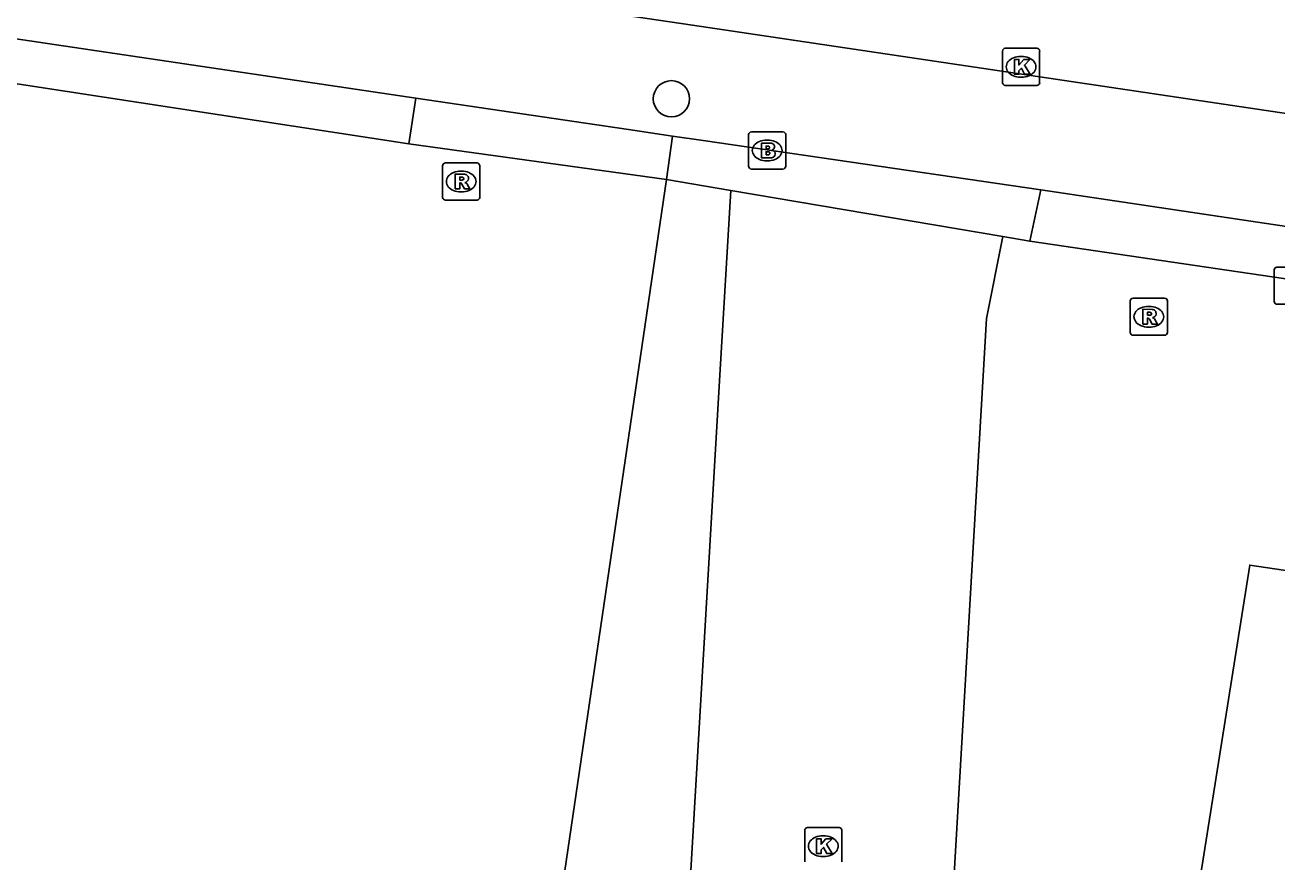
# Model space of a CAD drawing. Extents: x 163686 to 164493, y 382719 to 383870.
# Drawn here: x 164015.34 to 164049.07, y 382890.35 to 382912.89 of the extents above; entities that cross this region are included whole.
import ezdxf

# ---------------------------------------------------------------- set-up
doc = ezdxf.new("R2010")
doc.units = 0
for name, color, linetype in [('IMGEO_Boom', 7, 'Continuous'), ('IMGEO_Brandkraan', 7, 'Continuous'), ('IMGEO_Kolk', 7, 'Continuous'), ('IMGEO_Pand', 7, 'Continuous'), ('IMGEO_Rijbaan_lokaal_gesloten', 7, 'Continuous'), ('IMGEO_Rijbaan_lokaal_open', 7, 'Continuous'), ('IMGEO_Rioolput', 7, 'Continuous'), ('IMGEO_Terreindeel_open', 7, 'Continuous'), ('IMGEO_Voetpad_open', 7, 'Continuous')]:
    doc.layers.add(name, color=color, linetype=linetype)

msp = doc.modelspace()

# ---------------------------------------------------------------- linework, layer by layer
at = {"layer": 'IMGEO_Boom'}
msp.add_circle((164032.755, 382910.908), 0.489, dxfattribs=at)
at = {"layer": 'IMGEO_Brandkraan'}
for p, q in [((164034.834, 382909.091), (164034.834, 382909.943)), ((164034.909, 382910.017), (164035.761, 382910.017)), ((164035.322, 382909.797), (164035.347, 382909.797)), ((164035.835, 382909.943), (164035.835, 382909.091)), ((164035.345, 382909.237), (164035.32, 382909.237)), ((164035.761, 382909.017), (164034.909, 382909.017))]:
    msp.add_line(p, q, dxfattribs=at)
for points in [[(164034.834, 382909.091), (164034.834, 382909.943)], [(164034.909, 382910.017), (164035.761, 382910.017)], [(164035.835, 382909.943), (164035.835, 382909.091)], [(164035.182, 382909.717), (164035.182, 382909.317), (164035.395, 382909.317)], [(164035.413, 382909.717), (164035.182, 382909.717)], [(164035.361, 382909.636), (164035.307, 382909.636), (164035.307, 382909.56)], [(164035.307, 382909.56), (164035.36, 382909.56)], [(164035.369, 382909.484), (164035.307, 382909.484), (164035.307, 382909.403)], [(164035.307, 382909.403), (164035.369, 382909.403)], [(164035.761, 382909.017), (164034.909, 382909.017)]]:
    msp.add_lwpolyline(points, dxfattribs=at)
for centre, radius, start, end in [((164034.911, 382909.941), 0.0765, 91.552, 178.448), ((164034.911, 382909.941), 0.0765, 91.552, 178.448), ((164035.759, 382909.941), 0.0765, 1.552, 88.448), ((164035.759, 382909.941), 0.0765, 1.552, 88.448), ((164035.362, 382909.598), 0.0379, 267.8285, 90.9355), ((164035.37, 382909.443), 0.0404, 269.8759, 90.5077), ((164035.417, 382909.572), 0.145, 59.4692, 91.5367), ((164035.442, 382909.619), 0.0922, 285.5137, 58.1501), ((164035.447, 382909.427), 0.105, 301.3115, 78.989), ((164035.401, 382909.568), 0.251, 268.6676, 293.5347), ((164034.911, 382909.093), 0.0765, 181.552, 268.448), ((164034.911, 382909.093), 0.0765, 181.552, 268.448), ((164035.759, 382909.093), 0.0765, 271.552, 358.448), ((164035.759, 382909.093), 0.0765, 271.552, 358.448)]:
    msp.add_arc(centre, radius, start, end, dxfattribs=at)
for centre, major_axis, ratio, start_param, end_param in [((164035.321, 382909.517), (-0.387, 0.002), 0.722429, 4.712389, 7.853982), ((164035.346, 382909.517), (-0.39, 0.002), 0.717154, 1.570796, 4.712389)]:
    msp.add_ellipse(centre, major_axis=major_axis, ratio=ratio, start_param=start_param, end_param=end_param, dxfattribs=at)
at = {"layer": 'IMGEO_Kolk'}
for p, q in [((164041.676, 382911.342), (164041.676, 382912.194)), ((164041.751, 382912.268), (164042.603, 382912.268)), ((164042.677, 382912.194), (164042.677, 382911.342)), ((164042.164, 382912.048), (164042.189, 382912.048)), ((164042.187, 382911.488), (164042.162, 382911.488)), ((164042.603, 382911.268), (164041.751, 382911.268)), ((164048.996, 382905.448), (164048.996, 382906.3)), ((164049.071, 382906.374), (164049.923, 382906.374)), ((164049.923, 382905.374), (164049.071, 382905.374)), ((164036.42, 382891.279), (164037.272, 382891.279)), ((164036.345, 382890.353), (164036.345, 382891.205)), ((164036.833, 382891.059), (164036.858, 382891.059)), ((164037.346, 382891.205), (164037.346, 382890.353)), ((164036.856, 382890.499), (164036.831, 382890.499))]:
    msp.add_line(p, q, dxfattribs=at)
for points in [[(164041.676, 382911.342), (164041.676, 382912.194)], [(164041.751, 382912.268), (164042.603, 382912.268)], [(164042.677, 382912.194), (164042.677, 382911.342)], [(164041.997, 382911.968), (164042.12, 382911.968), (164042.12, 382911.817), (164042.25, 382911.968), (164042.414, 382911.968), (164042.268, 382911.817), (164042.421, 382911.568), (164042.269, 382911.568), (164042.184, 382911.732), (164042.12, 382911.665), (164042.12, 382911.568), (164041.997, 382911.568), (164041.997, 382911.968)], [(164042.603, 382911.268), (164041.751, 382911.268)], [(164048.996, 382905.448), (164048.996, 382906.3)], [(164049.071, 382906.374), (164049.923, 382906.374)], [(164049.923, 382905.374), (164049.071, 382905.374)], [(164036.42, 382891.279), (164037.272, 382891.279)], [(164036.345, 382890.353), (164036.345, 382891.205)], [(164036.666, 382890.979), (164036.789, 382890.979), (164036.789, 382890.828), (164036.919, 382890.979), (164037.083, 382890.979), (164036.937, 382890.828), (164037.09, 382890.579), (164036.938, 382890.579), (164036.853, 382890.743), (164036.789, 382890.676), (164036.789, 382890.579), (164036.666, 382890.579), (164036.666, 382890.979)], [(164037.346, 382891.205), (164037.346, 382890.353)]]:
    msp.add_lwpolyline(points, dxfattribs=at)
for centre, start, end in [((164041.753, 382912.192), 91.552, 178.448), ((164041.753, 382912.192), 91.552, 178.448), ((164042.601, 382912.192), 1.552, 88.448), ((164042.601, 382912.192), 1.552, 88.448), ((164041.753, 382911.344), 181.552, 268.448), ((164041.753, 382911.344), 181.552, 268.448), ((164042.601, 382911.344), 271.552, 358.448), ((164042.601, 382911.344), 271.552, 358.448), ((164049.073, 382906.298), 91.552, 178.448), ((164049.073, 382906.298), 91.552, 178.448), ((164049.073, 382905.45), 181.552, 268.448), ((164049.073, 382905.45), 181.552, 268.448), ((164036.422, 382891.203), 91.552, 178.448), ((164036.422, 382891.203), 91.552, 178.448), ((164037.27, 382891.203), 1.552, 88.448), ((164037.27, 382891.203), 1.552, 88.448)]:
    msp.add_arc(centre, 0.0765, start, end, dxfattribs=at)
for centre, major_axis, ratio, start_param, end_param in [((164042.163, 382911.768), (-0.387, 0.002), 0.722429, 4.712389, 7.853982), ((164042.188, 382911.768), (-0.39, 0.002), 0.717154, 1.570796, 4.712389), ((164036.832, 382890.779), (-0.387, 0.002), 0.722429, 4.712389, 7.853982), ((164036.857, 382890.779), (-0.39, 0.002), 0.717154, 1.570796, 4.712389)]:
    msp.add_ellipse(centre, major_axis=major_axis, ratio=ratio, start_param=start_param, end_param=end_param, dxfattribs=at)
at = {"layer": 'IMGEO_Pand'}
msp.add_lwpolyline([(164045.234, 382877.827), (164046.187, 382883.846), (164046.041, 382883.87), (164048.336, 382898.347), (164061.914, 382896.34), (164063.498, 382896.105), (164063.459, 382895.814), (164065.07, 382895.583), (164071.442, 382896.029), (164071.431, 382896.326), (164072.411, 382896.362), (164072.195, 382894.782), (164085.244, 382892.851), (164085.183, 382892.441), (164085.07, 382892.457), (164082.112, 382872.347), (164045.234, 382877.827)], dxfattribs=at)
at = {"layer": 'IMGEO_Rijbaan_lokaal_gesloten'}
msp.add_lwpolyline([(164166.332, 382893.113), (164033.326, 382912.894), (164021.113, 382914.698), (163965.93, 382922.852)], dxfattribs=at)
at = {"layer": 'IMGEO_Rijbaan_lokaal_open'}
for points in [[(164025.594, 382759.159), (164025.655, 382759.896), (164034.062, 382903.46), (164034.353, 382908.437)], [(164041.688, 382907.195), (164034.353, 382908.437)], [(164041.688, 382907.195), (164041.242, 382904.989), (164032.692, 382758.111)]]:
    msp.add_lwpolyline(points, dxfattribs=at)
at = {"layer": 'IMGEO_Rioolput'}
for p, q in [((164026.665, 382909.179), (164027.517, 382909.179)), ((164026.59, 382908.253), (164026.59, 382909.105)), ((164027.078, 382908.959), (164027.103, 382908.959)), ((164027.591, 382909.105), (164027.591, 382908.253)), ((164027.517, 382908.179), (164026.665, 382908.179)), ((164027.101, 382908.399), (164027.076, 382908.399)), ((164045.118, 382904.612), (164045.118, 382905.464)), ((164045.193, 382905.538), (164046.045, 382905.538)), ((164046.119, 382905.464), (164046.119, 382904.612)), ((164045.606, 382905.318), (164045.631, 382905.318)), ((164045.629, 382904.758), (164045.604, 382904.758)), ((164046.045, 382904.538), (164045.193, 382904.538))]:
    msp.add_line(p, q, dxfattribs=at)
for points in [[(164026.665, 382909.179), (164027.517, 382909.179)], [(164026.59, 382908.253), (164026.59, 382909.105)], [(164027.179, 382908.877), (164026.927, 382908.879), (164026.927, 382908.479)], [(164027.105, 382908.798), (164027.051, 382908.798), (164027.051, 382908.717)], [(164027.591, 382909.105), (164027.591, 382908.253)], [(164026.927, 382908.479), (164027.051, 382908.479), (164027.051, 382908.641), (164027.062, 382908.641)], [(164027.051, 382908.717), (164027.103, 382908.717)], [(164027.109, 382908.612), (164027.18, 382908.479), (164027.32, 382908.479), (164027.255, 382908.605)], [(164027.517, 382908.179), (164026.665, 382908.179)], [(164045.118, 382904.612), (164045.118, 382905.464)], [(164045.193, 382905.538), (164046.045, 382905.538)], [(164046.119, 382905.464), (164046.119, 382904.612)], [(164045.707, 382905.236), (164045.455, 382905.238), (164045.455, 382904.838)], [(164045.633, 382905.157), (164045.579, 382905.157), (164045.579, 382905.076)], [(164045.579, 382905.076), (164045.631, 382905.076)], [(164045.455, 382904.838), (164045.579, 382904.838), (164045.579, 382905), (164045.59, 382905)], [(164045.637, 382904.971), (164045.708, 382904.838), (164045.848, 382904.838), (164045.783, 382904.964)], [(164046.045, 382904.538), (164045.193, 382904.538)]]:
    msp.add_lwpolyline(points, dxfattribs=at)
for centre, radius, start, end in [((164026.667, 382909.103), 0.0765, 91.552, 178.448), ((164026.667, 382909.103), 0.0765, 91.552, 178.448), ((164027.515, 382909.103), 0.0765, 1.552, 88.448), ((164027.515, 382909.103), 0.0765, 1.552, 88.448), ((164027.111, 382908.702), 0.0964, 77.0061, 93.1865), ((164027.125, 382908.759), 0.0378, 276.6634, 79.6772), ((164027.178, 382908.767), 0.109, 350.3612, 89.416), ((164027.061, 382908.588), 0.0533, 26.0293, 88.6989), ((164027.087, 382908.906), 0.19, 274.7715, 282.9687), ((164027.176, 382908.767), 0.112, 277.5842, 350.9817), ((164027.16, 382908.552), 0.108, 29.5134, 73.7905), ((164026.667, 382908.255), 0.0765, 181.552, 268.448), ((164026.667, 382908.255), 0.0765, 181.552, 268.448), ((164027.515, 382908.255), 0.0765, 271.552, 358.448), ((164027.515, 382908.255), 0.0765, 271.552, 358.448), ((164045.195, 382905.462), 0.0765, 91.552, 178.448), ((164045.195, 382905.462), 0.0765, 91.552, 178.448), ((164046.043, 382905.462), 0.0765, 1.552, 88.448), ((164046.043, 382905.462), 0.0765, 1.552, 88.448), ((164045.615, 382905.265), 0.19, 274.7715, 282.9687), ((164045.639, 382905.061), 0.0964, 77.0061, 93.1865), ((164045.653, 382905.118), 0.0378, 276.6634, 79.6772), ((164045.706, 382905.126), 0.109, 350.3612, 89.416), ((164045.704, 382905.126), 0.112, 277.5842, 350.9817), ((164045.589, 382904.947), 0.0533, 26.0293, 88.6989), ((164045.688, 382904.911), 0.108, 29.5134, 73.7905), ((164045.195, 382904.614), 0.0765, 181.552, 268.448), ((164045.195, 382904.614), 0.0765, 181.552, 268.448), ((164046.043, 382904.614), 0.0765, 271.552, 358.448), ((164046.043, 382904.614), 0.0765, 271.552, 358.448)]:
    msp.add_arc(centre, radius, start, end, dxfattribs=at)
for centre, major_axis, ratio, start_param, end_param in [((164027.077, 382908.679), (-0.387, 0.002), 0.722429, 4.712389, 7.853982), ((164027.102, 382908.679), (-0.39, 0.002), 0.717154, 1.570796, 4.712389), ((164045.605, 382905.038), (-0.387, 0.002), 0.722429, 4.712389, 7.853982), ((164045.63, 382905.038), (-0.39, 0.002), 0.717154, 1.570796, 4.712389)]:
    msp.add_ellipse(centre, major_axis=major_axis, ratio=ratio, start_param=start_param, end_param=end_param, dxfattribs=at)
at = {"layer": 'IMGEO_Terreindeel_open'}
msp.add_lwpolyline([(164032.619, 382908.731), (164022.71, 382841.366)], dxfattribs=at)
at = {"layer": 'IMGEO_Voetpad_open'}
for points in [[(164014.541, 382912.605), (164025.865, 382910.928)], [(164014.357, 382911.43), (164025.681, 382909.691)], [(164025.681, 382909.691), (164025.865, 382910.928)], [(164025.865, 382910.928), (164031.6, 382910.081), (164032.786, 382909.904)], [(164032.786, 382909.904), (164032.619, 382908.731)], [(164032.786, 382909.904), (164033.609, 382909.781), (164042.707, 382908.456)], [(164025.681, 382909.691), (164032.619, 382908.731)], [(164034.353, 382908.437), (164032.619, 382908.731)], [(164042.707, 382908.456), (164042.413, 382907.072)], [(164080.21, 382902.866), (164072.487, 382904.039), (164069.708, 382904.418), (164054.697, 382906.667), (164052.577, 382906.985), (164042.707, 382908.456)], [(164042.413, 382907.072), (164041.688, 382907.195)], [(164080.011, 382901.545), (164079.147, 382901.667), (164042.413, 382907.072)]]:
    msp.add_lwpolyline(points, dxfattribs=at)

doc.saveas('drawing.dxf')
